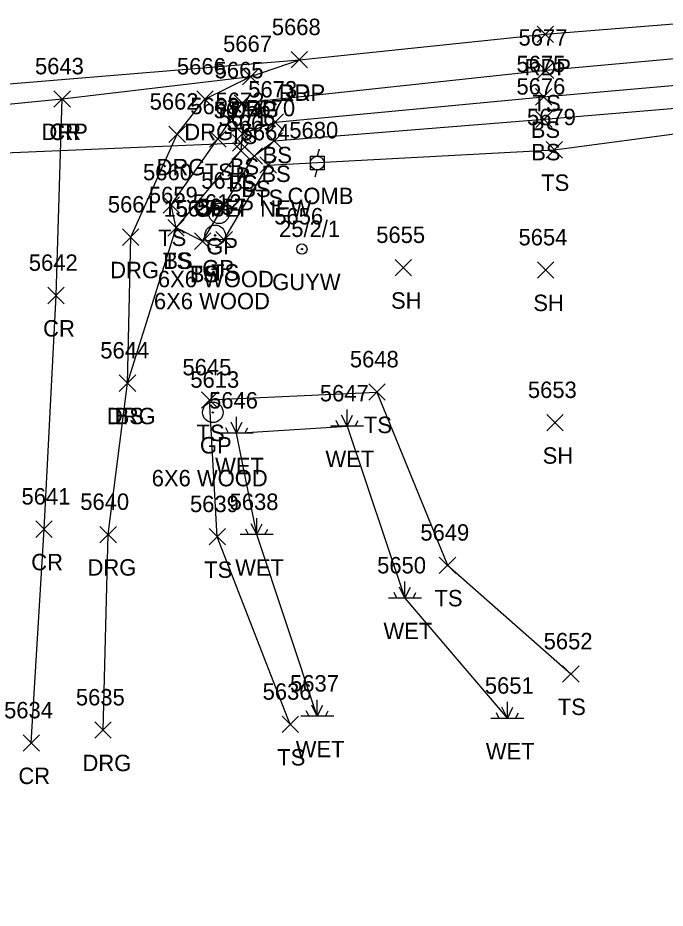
# Model space of a CAD drawing. Extents: x 1443912 to 1445411, y 621446 to 623693.
# Drawn here: x 1444396 to 1444474.8, y 622423.5 to 622531.9 of the extents above; entities that cross this region are included whole.
import ezdxf

# ---------------------------------------------------------------- set-up
doc = ezdxf.new("R2010")
doc.units = 0
for name, color, linetype in [('D_A', 7, 'Continuous'), ('D_C', 7, 'Continuous'), ('D_I', 7, 'Continuous'), ('D_TIC', 7, 'Continuous'), ('DCP', 7, 'Continuous'), ('L_A', 7, 'Continuous'), ('L_I', 7, 'Continuous'), ('L_TIC', 7, 'Continuous'), ('LELB', 7, 'Continuous'), ('LWET', 7, 'Continuous'), ('P_A', 7, 'Continuous'), ('P_I', 7, 'Continuous'), ('P_TIC', 7, 'Continuous'), ('PET', 7, 'Continuous'), ('PRC', 7, 'Continuous'), ('R_A', 7, 'Continuous'), ('R_C', 7, 'Continuous'), ('R_I', 7, 'Continuous'), ('R_TIC', 7, 'Continuous'), ('RDG', 7, 'Continuous'), ('RDP', 7, 'Continuous'), ('RGP', 7, 'Continuous'), ('U_A', 7, 'Continuous'), ('U_C', 7, 'Continuous'), ('U_I', 7, 'Continuous'), ('UP', 7, 'Continuous'), ('UPGW', 7, 'Continuous')]:
    doc.layers.add(name, color=color, linetype=linetype)

msp = doc.modelspace()

# ---------------------------------------------------------------- linework, layer by layer
at = {"layer": 'D_TIC'}
for points in [[(1444422.13, 622515.67), (1444424.13, 622517.67)], [(1444424.13, 622515.67), (1444422.13, 622517.67)]]:
    msp.add_lwpolyline(points, dxfattribs=at)
at = {"layer": 'DCP'}
msp.add_lwpolyline([(1444381.93, 622514.94), (1444423.13, 622516.67)], dxfattribs=at)
at = {"layer": 'L_TIC'}
for points in [[(1444459.25, 622524.5), (1444461.25, 622526.5)], [(1444461.25, 622524.5), (1444459.25, 622526.5)], [(1444422.31, 622520.52), (1444424.31, 622522.52)], [(1444424.31, 622520.52), (1444422.31, 622522.52)], [(1444458.99, 622521.27), (1444460.99, 622523.27)], [(1444460.99, 622521.27), (1444458.99, 622523.27)], [(1444426.35, 622518.19), (1444428.35, 622520.19)], [(1444428.35, 622518.19), (1444426.35, 622520.19)], [(1444459.05, 622518.54), (1444461.05, 622520.54)], [(1444461.05, 622518.54), (1444459.05, 622520.54)], [(1444419.34, 622516.15), (1444421.34, 622518.15)], [(1444421.34, 622516.15), (1444419.34, 622518.15)], [(1444422.35, 622516.79), (1444424.35, 622518.79)], [(1444424.35, 622516.79), (1444422.35, 622518.79)], [(1444426.19, 622515.9), (1444428.19, 622517.9)], [(1444428.19, 622515.9), (1444426.19, 622517.9)], [(1444422.16, 622514.73), (1444424.16, 622516.73)], [(1444424.16, 622514.73), (1444422.16, 622516.73)], [(1444423.76, 622514.07), (1444425.76, 622516.07)], [(1444425.76, 622514.07), (1444423.76, 622516.07)], [(1444460.29, 622514.82), (1444462.29, 622516.82)], [(1444462.29, 622514.82), (1444460.29, 622516.82)], [(1444425.47, 622512.97), (1444427.47, 622514.97)], [(1444427.47, 622512.97), (1444425.47, 622514.97)], [(1444413.67, 622508.11), (1444415.67, 622510.11)], [(1444415.67, 622508.11), (1444413.67, 622510.11)], [(1444414.25, 622505.32), (1444416.25, 622507.32)], [(1444416.25, 622505.32), (1444414.25, 622507.32)], [(1444414.25, 622505.32), (1444416.25, 622507.32)], [(1444416.25, 622505.32), (1444414.25, 622507.32)], [(1444417.48, 622503.7), (1444419.48, 622505.7)], [(1444419.48, 622503.7), (1444417.48, 622505.7)], [(1444417.48, 622503.7), (1444419.48, 622505.7)], [(1444419.48, 622503.7), (1444417.48, 622505.7)], [(1444420.11, 622503.89), (1444422.11, 622505.89)], [(1444422.11, 622503.89), (1444420.11, 622505.89)], [(1444420.11, 622503.89), (1444422.11, 622505.89)], [(1444422.11, 622503.89), (1444420.11, 622505.89)], [(1444441.93, 622500.48), (1444443.93, 622502.48)], [(1444443.93, 622500.48), (1444441.93, 622502.48)], [(1444459.25, 622500.19), (1444461.25, 622502.19)], [(1444461.25, 622500.19), (1444459.25, 622502.19)], [(1444408.34, 622486.42), (1444410.34, 622488.42)], [(1444410.34, 622486.42), (1444408.34, 622488.42)], [(1444438.71, 622485.34), (1444440.71, 622487.34)], [(1444440.71, 622485.34), (1444438.71, 622487.34)], [(1444418.34, 622484.37), (1444420.34, 622486.37)], [(1444420.34, 622484.37), (1444418.34, 622486.37)], [(1444460.39, 622481.61), (1444462.39, 622483.61)], [(1444462.39, 622481.61), (1444460.39, 622483.61)], [(1444419.27, 622467.72), (1444421.27, 622469.72)], [(1444421.27, 622467.72), (1444419.27, 622469.72)], [(1444447.3, 622464.25), (1444449.3, 622466.25)], [(1444449.3, 622464.25), (1444447.3, 622466.25)], [(1444462.31, 622451.02), (1444464.31, 622453.02)], [(1444464.31, 622451.02), (1444462.31, 622453.02)], [(1444428.16, 622444.88), (1444430.16, 622446.88)], [(1444430.16, 622444.88), (1444428.16, 622446.88)]]:
    msp.add_lwpolyline(points, dxfattribs=at)
at = {"layer": 'LELB'}
for points in [[(1444421.11, 622504.89), (1444418.48, 622504.7), (1444415.25, 622506.32), (1444414.67, 622509.11), (1444420.34, 622517.15), (1444423.31, 622521.52), (1444460.25, 622525.5), (1444495.17, 622528.66), (1444538.07, 622531.66), (1444573.03, 622534.31), (1444590.73, 622536.75), (1444628.03, 622541.08), (1444675.64, 622543.57), (1444685.47, 622539.29), (1444694.59, 622531.08), (1444698.15, 622523.64), (1444697.28, 622513.58), (1444690.73, 622485.09), (1444685.42, 622456.27), (1444672.73, 622423.51)], [(1444409.34, 622487.42), (1444415.25, 622506.32), (1444423.16, 622515.73), (1444423.35, 622517.79), (1444427.35, 622519.19), (1444459.99, 622522.27), (1444495.92, 622525.45), (1444537.82, 622527.87), (1444575.08, 622531.37), (1444592.28, 622532.21), (1444627.77, 622537.94), (1444676.07, 622538.16), (1444684.23, 622530.22)], [(1444418.48, 622504.7), (1444424.76, 622515.07), (1444427.19, 622516.9), (1444460.05, 622519.54), (1444495.46, 622522.51), (1444512.1, 622522.4), (1444505.48, 622498.66), (1444497.09, 622469.67), (1444488.4, 622447.09)], [(1444421.11, 622504.89), (1444426.47, 622513.97), (1444461.29, 622515.82), (1444495.44, 622520.38), (1444508.99, 622519.87), (1444501.78, 622498.51)], [(1444429.16, 622445.88), (1444420.27, 622468.72), (1444419.34, 622485.37), (1444439.71, 622486.34), (1444448.3, 622465.25), (1444463.31, 622452.02)]]:
    msp.add_lwpolyline(points, dxfattribs=at)
at = {"layer": 'LWET'}
for p, q in [((1444422.63, 622481.33), (1444422.63, 622483.33)), ((1444436.07, 622482.2), (1444435.4, 622483.54)), ((1444436.07, 622482.2), (1444436.07, 622484.2)), ((1444436.07, 622482.2), (1444436.73, 622483.54)), ((1444422.63, 622481.33), (1444421.97, 622482.67)), ((1444422.63, 622481.33), (1444423.3, 622482.67)), ((1444435.07, 622482.2), (1444434.73, 622482.87)), ((1444437.07, 622482.2), (1444437.4, 622482.87)), ((1444424.63, 622481.33), (1444420.63, 622481.33)), ((1444421.63, 622481.33), (1444421.3, 622482)), ((1444423.63, 622481.33), (1444423.97, 622482)), ((1444438.07, 622482.2), (1444434.07, 622482.2)), ((1444425.07, 622468.98), (1444424.41, 622470.31)), ((1444425.07, 622468.98), (1444425.07, 622470.98)), ((1444425.07, 622468.98), (1444425.74, 622470.31)), ((1444424.07, 622468.98), (1444423.74, 622469.64)), ((1444426.07, 622468.98), (1444426.41, 622469.64)), ((1444427.07, 622468.98), (1444423.07, 622468.98)), ((1444443.12, 622461.26), (1444443.12, 622463.26)), ((1444442.12, 622461.26), (1444441.79, 622461.93)), ((1444443.12, 622461.26), (1444442.45, 622462.6)), ((1444443.12, 622461.26), (1444443.79, 622462.6)), ((1444444.12, 622461.26), (1444444.45, 622461.93)), ((1444445.12, 622461.26), (1444441.12, 622461.26)), ((1444432.44, 622446.88), (1444432.44, 622448.88)), ((1444431.44, 622446.88), (1444431.11, 622447.55)), ((1444432.44, 622446.88), (1444431.77, 622448.21)), ((1444432.44, 622446.88), (1444433.11, 622448.21)), ((1444433.44, 622446.88), (1444433.77, 622447.55)), ((1444455.58, 622446.62), (1444454.92, 622447.96)), ((1444455.58, 622446.62), (1444455.58, 622448.62)), ((1444455.58, 622446.62), (1444456.25, 622447.96)), ((1444434.44, 622446.88), (1444430.44, 622446.88)), ((1444457.58, 622446.62), (1444453.58, 622446.62)), ((1444454.58, 622446.62), (1444454.25, 622447.29)), ((1444456.58, 622446.62), (1444456.92, 622447.29))]:
    msp.add_line(p, q, dxfattribs=at)
msp.add_lwpolyline([(1444432.44, 622446.88), (1444425.07, 622468.98), (1444422.63, 622481.33), (1444436.07, 622482.2), (1444443.12, 622461.26), (1444455.58, 622446.62)], dxfattribs=at)
at = {"layer": 'P_TIC'}
for points in [[(1444459.19, 622528.88), (1444461.19, 622530.88)], [(1444461.19, 622528.88), (1444459.19, 622530.88)], [(1444429.26, 622525.78), (1444431.26, 622527.78)], [(1444431.26, 622525.78), (1444429.26, 622527.78)], [(1444400.39, 622521.01), (1444402.39, 622523.01)], [(1444402.39, 622521.01), (1444400.39, 622523.01)], [(1444399.64, 622497.09), (1444401.64, 622499.09)], [(1444401.64, 622497.09), (1444399.64, 622499.09)], [(1444398.18, 622468.64), (1444400.18, 622470.64)], [(1444400.18, 622468.64), (1444398.18, 622470.64)], [(1444396.63, 622442.62), (1444398.63, 622444.62)], [(1444398.63, 622442.62), (1444396.63, 622444.62)]]:
    msp.add_lwpolyline(points, dxfattribs=at)
at = {"layer": 'PET'}
msp.add_lwpolyline([(1443922.89, 622481.78), (1443964.16, 622485.92), (1444013.47, 622490.18), (1444063.08, 622494.61), (1444083.54, 622496.56), (1444116.52, 622499.25), (1444168.09, 622503.58), (1444210.27, 622507.18), (1444250.99, 622510.56), (1444300.66, 622515.16), (1444342.9, 622518.95), (1444378.71, 622522.5), (1444430.26, 622526.78), (1444460.19, 622529.88), (1444494.98, 622532.7), (1444537.07, 622536.56), (1444563.09, 622539.1), (1444595.4, 622542.11), (1444628.15, 622544.68), (1444676.42, 622546.88), (1444682.73, 622544.1), (1444699.24, 622535.04), (1444703.98, 622527.2), (1444703.26, 622510.63)], dxfattribs=at)
at = {"layer": 'PRC'}
msp.add_lwpolyline([(1444397.63, 622443.62), (1444399.18, 622469.64), (1444400.64, 622498.09), (1444401.39, 622522.01)], dxfattribs=at)
at = {"layer": 'R_TIC'}
for points in [[(1444429.26, 622525.78), (1444431.26, 622527.78)], [(1444431.26, 622525.78), (1444429.26, 622527.78)], [(1444423.34, 622523.73), (1444425.34, 622525.73)], [(1444425.34, 622523.73), (1444423.34, 622525.73)], [(1444423.34, 622523.73), (1444425.34, 622525.73)], [(1444425.34, 622523.73), (1444423.34, 622525.73)], [(1444400.39, 622521.01), (1444402.39, 622523.01)], [(1444402.39, 622521.01), (1444400.39, 622523.01)], [(1444417.77, 622520.99), (1444419.77, 622522.99)], [(1444419.77, 622520.99), (1444417.77, 622522.99)], [(1444414.39, 622516.71), (1444416.39, 622518.71)], [(1444416.39, 622516.71), (1444414.39, 622518.71)], [(1444408.74, 622504.19), (1444410.74, 622506.19)], [(1444410.74, 622504.19), (1444408.74, 622506.19)], [(1444408.34, 622486.42), (1444410.34, 622488.42)], [(1444410.34, 622486.42), (1444408.34, 622488.42)], [(1444405.99, 622467.99), (1444407.99, 622469.99)], [(1444407.99, 622467.99), (1444405.99, 622469.99)], [(1444405.37, 622444.19), (1444407.37, 622446.19)], [(1444407.37, 622444.19), (1444405.37, 622446.19)]]:
    msp.add_lwpolyline(points, dxfattribs=at)
at = {"layer": 'RDG'}
msp.add_lwpolyline([(1444406.37, 622445.19), (1444406.99, 622468.99), (1444409.34, 622487.42), (1444409.74, 622505.19), (1444415.39, 622517.71), (1444418.77, 622521.99), (1444424.34, 622524.73)], dxfattribs=at)
at = {"layer": 'RDP'}
msp.add_lwpolyline([(1444378.71, 622522.5), (1444384.42, 622520.38), (1444401.39, 622522.01), (1444424.34, 622524.73), (1444430.26, 622526.78)], dxfattribs=at)
at = {"layer": 'RGP'}
for p, q in [((1444420.48, 622508.09), (1444420.48, 622508.09)), ((1444420.01, 622505.41), (1444420.01, 622505.41)), ((1444419.73, 622483.86), (1444419.73, 622483.86))]:
    msp.add_line(p, q, dxfattribs=at)
for centre, radius in [((1444420.48, 622508.09), 1.25), ((1444420.48, 622508.09), 0.0833), ((1444420.01, 622505.41), 1.25), ((1444420.01, 622505.41), 0.0833), ((1444419.73, 622483.86), 1.25), ((1444419.73, 622483.86), 0.0833)]:
    msp.add_circle(centre, radius, dxfattribs=at)
at = {"layer": 'UP'}
for p, q in [((1444432.68, 622515.88), (1444432.43, 622515.04)), ((1444431.6, 622513.38), (1444431.6, 622515.04)), ((1444431.6, 622515.04), (1444433.27, 622515.04)), ((1444433.27, 622515.04), (1444433.27, 622513.38)), ((1444432.43, 622514.21), (1444432.43, 622514.21)), ((1444433.27, 622513.38), (1444431.6, 622513.38)), ((1444432.18, 622512.54), (1444432.43, 622513.38))]:
    msp.add_line(p, q, dxfattribs=at)
msp.add_circle((1444432.43, 622514.21), 0.833, dxfattribs=at)
at = {"layer": 'UPGW'}
for radius in [0.625, 0.0833]:
    msp.add_circle((1444430.57, 622503.74), radius, dxfattribs=at)

# ---------------------------------------------------------------- texts
at = {"layer": 'D_A'}
msp.add_text('P', height=2, dxfattribs=at).set_placement((1444422.5, 622511.67))
at = {"layer": 'D_C'}
msp.add_text('15 CPEP NEW', height=2, dxfattribs=at).set_placement((1444413.74, 622507.67))
at = {"layer": 'D_I'}
msp.add_text('5674', height=2, dxfattribs=at).set_placement((1444419.82, 622519.67))
at = {"layer": 'L_A'}
for s, p in [('TS', (1444458.66, 622520.5)), ('BS', (1444458.43, 622517.27)), ('TS', (1444421.72, 622516.52)), ('BS', (1444425.79, 622514.19)), ('BS', (1444458.49, 622514.54)), ('BS', (1444421.79, 622512.79)), ('TS', (1444418.75, 622512.15)), ('BS', (1444425.64, 622511.9)), ('BS', (1444421.6, 622510.73)), ('TS', (1444459.7, 622510.82)), ('BS', (1444423.2, 622510.07)), ('TS', (1444424.88, 622508.97)), ('TS', (1444413.08, 622504.11)), ('TS', (1444413.66, 622501.32)), ('BS', (1444413.7, 622501.32)), ('TS', (1444416.89, 622499.7)), ('BS', (1444416.92, 622499.7)), ('TS', (1444419.52, 622499.89)), ('TS', (1444419.52, 622499.89)), ('SH', (1444441.42, 622496.48)), ('SH', (1444458.74, 622496.19)), ('BS', (1444407.78, 622482.42)), ('TS', (1444438.12, 622481.34)), ('TS', (1444417.75, 622480.37)), ('WET', (1444433.44, 622477.2)), ('SH', (1444459.88, 622477.61)), ('WET', (1444420.01, 622476.33)), ('WET', (1444422.45, 622463.98)), ('TS', (1444418.68, 622463.72)), ('TS', (1444446.71, 622460.25)), ('WET', (1444440.5, 622456.26)), ('TS', (1444461.72, 622447.02)), ('WET', (1444429.82, 622441.88)), ('WET', (1444452.96, 622441.62)), ('TS', (1444427.57, 622440.88))]:
    msp.add_text(s, height=2, dxfattribs=at).set_placement(p)
at = {"layer": 'L_I'}
for s, p in [('5677', (1444456.94, 622528.5)), ('5675', (1444456.69, 622525.27)), ('5665', (1444419.95, 622524.52)), ('5676', (1444456.69, 622522.54)), ('5673', (1444424.04, 622522.19)), ('5672', (1444420.05, 622520.79)), ('5663', (1444416.99, 622520.15)), ('5670', (1444423.8, 622519.9)), ('5671', (1444420.42, 622518.73)), ('5679', (1444457.97, 622518.82)), ('5669', (1444421.4, 622518.07)), ('5664', (1444423.12, 622516.97)), ('5660', (1444411.23, 622512.11)), ('5659', (1444411.94, 622509.32)), ('5659', (1444411.94, 622509.32)), ('5658', (1444415.17, 622507.7)), ('5658', (1444415.17, 622507.7)), ('5657', (1444417.81, 622507.89)), ('5657', (1444417.81, 622507.89)), ('5655', (1444439.62, 622504.48)), ('5654', (1444456.94, 622504.19)), ('5644', (1444406.03, 622490.42)), ('5648', (1444436.41, 622489.34)), ('5645', (1444416.03, 622488.37)), ('5647', (1444432.76, 622485.2)), ('5653', (1444458.08, 622485.61)), ('5646', (1444419.27, 622484.33)), ('5639', (1444416.95, 622471.72)), ('5638', (1444421.77, 622471.98)), ('5649', (1444444.99, 622468.25)), ('5650', (1444439.73, 622464.26)), ('5652', (1444460, 622455.02)), ('5637', (1444429.13, 622449.88)), ('5636', (1444425.79, 622448.88)), ('5651', (1444452.84, 622449.62))]:
    msp.add_text(s, height=2, dxfattribs=at).set_placement(p)
at = {"layer": 'P_A'}
for s, p in [('RDP', (1444457.68, 622524.88)), ('RDP', (1444427.75, 622521.78)), ('CR', (1444399.82, 622517.01)), ('CR', (1444399.07, 622493.09)), ('CR', (1444397.62, 622464.64)), ('CR', (1444396.06, 622438.62))]:
    msp.add_text(s, height=2, dxfattribs=at).set_placement(p)
at = {"layer": 'P_I'}
for s, p in [('5668', (1444426.91, 622529.78)), ('5643', (1444398.08, 622525.01)), ('5642', (1444397.33, 622501.09)), ('5641', (1444396.44, 622472.64)), ('5634', (1444394.32, 622446.62))]:
    msp.add_text(s, height=2, dxfattribs=at).set_placement(p)
at = {"layer": 'R_A'}
for s, p in [('DRP', (1444427.75, 622521.78)), ('DRG', (1444421.83, 622519.73)), ('DRP', (1444421.83, 622519.73)), ('DRP', (1444398.87, 622517.01)), ('DRG', (1444416.26, 622516.99)), ('DRG', (1444412.88, 622512.71)), ('GP', (1444418.92, 622503.09)), ('DRG', (1444407.23, 622500.19)), ('GP', (1444418.44, 622500.41)), ('DRG', (1444406.83, 622482.42)), ('GP', (1444418.16, 622478.86)), ('DRG', (1444404.47, 622463.99)), ('DRG', (1444403.86, 622440.19))]:
    msp.add_text(s, height=2, dxfattribs=at).set_placement(p)
at = {"layer": 'R_C'}
for p in [(1444413.04, 622499.09), (1444412.56, 622496.41), (1444412.29, 622474.86)]:
    msp.add_text('6X6 WOOD', height=2, dxfattribs=at).set_placement(p)
at = {"layer": 'R_I'}
for s, p in [('5668', (1444426.91, 622529.78)), ('5667', (1444420.98, 622527.73)), ('5667', (1444420.98, 622527.73)), ('5643', (1444398.08, 622525.01)), ('5666', (1444415.36, 622524.99)), ('5662', (1444412.04, 622520.71)), ('5611', (1444418.31, 622511.09)), ('5612', (1444417.27, 622508.41)), ('5661', (1444406.95, 622508.19)), ('5644', (1444406.03, 622490.42)), ('5613', (1444416.99, 622486.86)), ('5640', (1444403.59, 622471.99)), ('5635', (1444403.06, 622448.19))]:
    msp.add_text(s, height=2, dxfattribs=at).set_placement(p)
at = {"layer": 'U_A'}
for s, p in [('COMB', (1444428.82, 622509.21)), ('GUYW', (1444426.96, 622498.74))]:
    msp.add_text(s, height=2, dxfattribs=at).set_placement(p)
at = {"layer": 'U_C'}
msp.add_text('25/2/1', height=2, dxfattribs=at).set_placement((1444427.79, 622505.21))
at = {"layer": 'U_I'}
for s, p in [('5680', (1444429.04, 622517.21)), ('5656', (1444427.21, 622506.74))]:
    msp.add_text(s, height=2, dxfattribs=at).set_placement(p)

doc.saveas('drawing.dxf')
